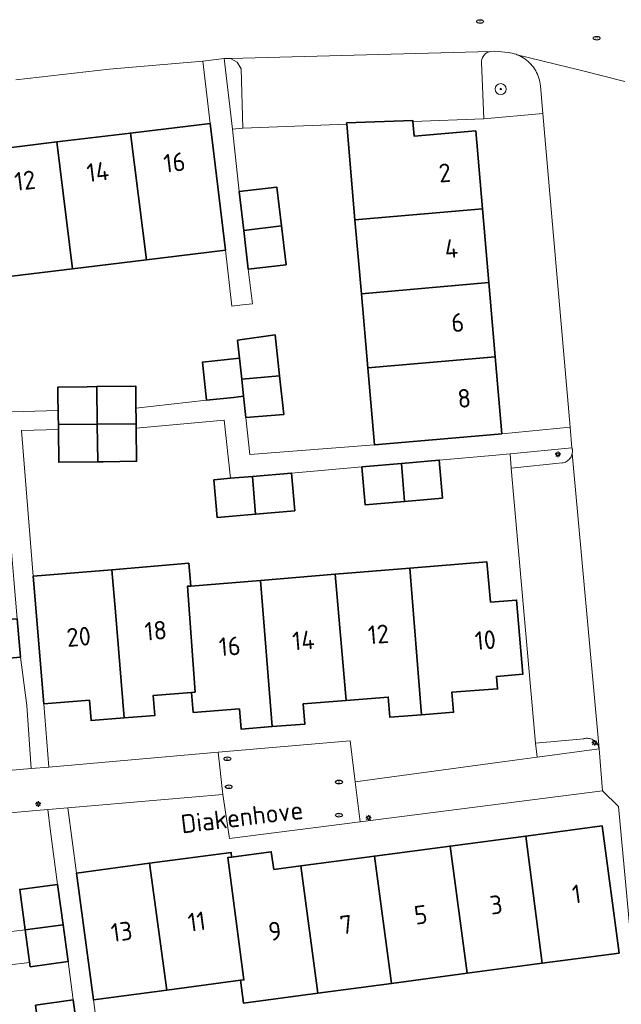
# Model space of a CAD drawing. Header units: metres. Extents: x 152610 to 160096, y 456114 to 462495.
# Tile 519 of 938: x 158413 to 158456, y 459881 to 459952. Entities that reach past the tile are written whole.
import ezdxf
from ezdxf.enums import TextEntityAlignment as Align

# ---------------------------------------------------------------- set-up
doc = ezdxf.new("R2010")
doc.units = ezdxf.units.M
doc.header["$LTSCALE"] = 0.5
doc.layers.get('0').update_dxf_attribs({"linetype": 'CONTINUOUS'})
for name, color, linetype, lineweight in [('B-PV-GR-BEPLANTING_CULTUUR_BODEMBEDEKKER-GV', 251, 'CONTINUOUS', 18), ('B-PV-GR-BEPLANTING_CULTUUR_HEESTERS-GV', 251, 'CONTINUOUS', 18), ('B-PV-GR-BOOM-S', 251, 'CONTINUOUS', 25), ('B-PV-IE-MEUBILAIR-S', 251, 'CONTINUOUS', 25), ('B-PV-OG-BEBOUWING-GV', 6, 'CONTINUOUS', 35), ('B-PV-OG-BEBOUWING-T18', 1, 'CONTINUOUS', 18), ('B-PV-OG-BEBOUWING_OVERBOUWING-GV', 251, 'CONTINUOUS', 18), ('B-PV-OG-TOPOGRAFIE-T18', 1, 'CONTINUOUS', 18), ('B-PV-VH-OPENVERHARDING_BETONSTRAATSTEEN-GV', 251, 'CONTINUOUS', 18), ('B-PV-VH-OPENVERHARDING_TEGEL-GV', 251, 'CONTINUOUS', 18)]:
    doc.layers.add(name, color=color, linetype=linetype, lineweight=lineweight)
doc.styles.add('NLCS-ISO', font='NLCS-ISO.ttf')
doc.styles.add('NLCS-ISO-M750-T18', font='NLCS-ISO.ttf', dxfattribs={"height": 1.35})

# ---------------------------------------------------------------- blocks, each defined once
blk = doc.blocks.new('SIE-MEUBILAIR_PAAL_LICHTMAST-SO')
for points in [[(-0.62, 0), (-1, 0)], [(-0.71, 0.71), (-0.44, 0.44)], [(0, 1), (0, 0.62)], [(0.44, 0.44), (0.71, 0.71)], [(1, 0), (0.62, 0)], [(-0.71, -0.71), (-0.44, -0.44)], [(0, -0.62), (0, -1)], [(0.44, -0.44), (0.71, -0.71)]]:
    blk.add_lwpolyline(points)
blk.add_circle((0, 0), 0.5)
blk = doc.blocks.new('SIE-MEUBILAIR_PUT_RIOOLPUT-SO')
blk.add_ellipse((0, 0), major_axis=(1.25, 0), ratio=0.54)
at = {"style": 'NLCS-ISO'}
blk.add_text('ri', height=0.75, dxfattribs=at).set_placement((-0.04, 0.07), align=Align.MIDDLE_CENTER)
blk = doc.blocks.new('SGR-BOOM_GBKN-SO')
at = {"linetype": 'ByBlock', "lineweight": 18}
h = blk.add_hatch(color=0, dxfattribs=at)
h.dxf.hatch_style = 1
edge = h.paths.add_edge_path()
edge.add_arc((0, 0), 0.25, 0, 360)
at = {"color": 0, "linetype": 'ByBlock', "lineweight": 18}
for radius in [2, 0.25]:
    blk.add_circle((0, 0), radius, dxfattribs=at)
at = {"color": 0, "linetype": 'ByBlock', "lineweight": 18, "style": 'NLCS-ISO'}
blk.add_attdef('SOORT', (2.5, 0), '', height=1.5, dxfattribs=at)

msp = doc.modelspace()

# ---------------------------------------------------------------- linework, layer by layer
at = {"layer": 'B-PV-GR-BEPLANTING_CULTUUR_BODEMBEDEKKER-GV', "flags": 128}
msp.add_lwpolyline([(158447.99, 459950.07), (158447.03, 459950.16), (158446.688, 459950.151), (158446.609, 459950.128), (158446.533, 459950.097), (158446.46, 459950.059), (158446.392, 459950.015), (158446.328, 459949.963), (158446.269, 459949.906), (158446.216, 459949.843), (158446.169, 459949.776), (158446.129, 459949.704), (158446.097, 459949.629), (158446.072, 459949.551), (158446.054, 459949.47), (158446.045, 459949.389), (158446.044, 459949.376), (158446.21, 459945.27), (158450.509, 459945.641), (158450.327, 459947.643), (158450.311, 459947.788), (158450.288, 459947.932), (158450.256, 459948.074), (158450.217, 459948.215), (158450.17, 459948.353), (158450.116, 459948.488), (158450.054, 459948.62), (158449.985, 459948.749), (158449.909, 459948.873), (158449.827, 459948.994), (158449.738, 459949.109), (158449.643, 459949.22), (158449.542, 459949.325), (158449.435, 459949.424), (158449.323, 459949.518), (158449.206, 459949.605), (158449.085, 459949.685), (158448.959, 459949.759), (158448.829, 459949.826), (158448.696, 459949.885), (158448.633, 459949.911), (158448.56, 459949.938), (158448.421, 459949.982), (158448.28, 459950.019), (158448.137, 459950.048), (158447.993, 459950.07)], close=True, dxfattribs=at)
at = {"layer": 'B-PV-GR-BEPLANTING_CULTUUR_HEESTERS-GV', "flags": 128}
for points in [[(158452.614, 459921.381), (158452.61, 459921.39), (158448.128, 459920.956), (158448.21, 459919.93), (158451.903, 459920.296), (158451.984, 459920.31), (158452.063, 459920.332), (158452.139, 459920.362), (158452.212, 459920.399), (158452.282, 459920.443), (158452.346, 459920.493), (158452.406, 459920.55), (158452.459, 459920.612), (158452.507, 459920.679), (158452.547, 459920.75), (158452.581, 459920.825), (158452.607, 459920.903), (158452.625, 459920.983), (158452.627, 459920.992), (158452.63, 459921.001), (158452.633, 459921.01), (158452.635, 459921.02), (158452.638, 459921.029), (158452.64, 459921.039), (158452.642, 459921.048), (158452.644, 459921.058), (158452.646, 459921.067), (158452.648, 459921.077), (158452.65, 459921.086), (158452.651, 459921.096), (158452.652, 459921.106), (158452.653, 459921.115), (158452.654, 459921.125), (158452.655, 459921.134), (158452.655, 459921.144), (158452.655, 459921.154), (158452.655, 459921.163), (158452.656, 459921.173), (158452.655, 459921.183), (158452.655, 459921.193), (158452.655, 459921.202), (158452.654, 459921.212), (158452.653, 459921.222), (158452.652, 459921.231), (158452.651, 459921.241), (158452.65, 459921.251), (158452.648, 459921.26), (158452.646, 459921.27), (158452.645, 459921.279), (158452.643, 459921.289), (158452.64, 459921.298), (158452.638, 459921.308), (158452.636, 459921.317), (158452.633, 459921.326), (158452.63, 459921.335), (158452.627, 459921.345), (158452.624, 459921.354), (158452.621, 459921.363), (158452.617, 459921.372)], [(158453.818, 459900.323), (158453.734, 459900.329), (158453.65, 459900.327), (158453.567, 459900.318), (158453.484, 459900.3), (158453.467, 459900.295), (158449.98, 459899.97), (158450.08, 459898.947), (158454.59, 459899.55), (158454.576, 459899.633), (158454.554, 459899.714), (158454.525, 459899.793), (158454.488, 459899.869), (158454.445, 459899.94), (158454.394, 459900.008), (158454.338, 459900.07), (158454.275, 459900.127), (158454.208, 459900.177), (158454.137, 459900.221), (158454.061, 459900.258), (158453.982, 459900.287), (158453.901, 459900.309)]]:
    msp.add_lwpolyline(points, close=True, dxfattribs=at)
at = {"layer": 'B-PV-OG-BEBOUWING-GV', "flags": 128}
for points in [[(158427.48, 459935.73), (158426.36, 459944.93), (158420.571, 459944.227), (158421.748, 459935.031)], [(158436.261, 459944.959), (158436.268, 459944.878), (158436.868, 459937.942), (158446.119, 459938.727), (158445.63, 459944.38), (158441.17, 459943.994), (158441.077, 459945.067), (158441.071, 459945.135)], [(158421.748, 459935.031), (158420.571, 459944.227), (158415.239, 459943.579), (158416.381, 459934.376)], [(158416.381, 459934.376), (158415.239, 459943.579), (158409.998, 459942.942), (158411.169, 459933.74)], [(158431.536, 459937.49), (158431.2, 459940.31), (158428.46, 459939.98), (158428.795, 459937.169)], [(158446.579, 459933.396), (158446.119, 459938.727), (158436.868, 459937.942), (158437.333, 459932.555)], [(158431.87, 459934.68), (158431.536, 459937.49), (158428.795, 459937.169), (158429.13, 459934.36)], [(158447.046, 459928.001), (158446.579, 459933.396), (158437.333, 459932.555), (158437.798, 459927.185)], [(158431.403, 459926.621), (158431.08, 459929.58), (158428.35, 459929.2), (158428.49, 459927.91), (158428.655, 459926.378)], [(158428.655, 459926.378), (158428.49, 459927.91), (158425.8, 459927.62), (158426.1, 459924.84), (158428.049, 459925.05), (158428.79, 459925.13)], [(158447.529, 459922.41), (158447.046, 459928.001), (158437.798, 459927.185), (158438.28, 459921.61), (158446.698, 459922.337)], [(158431.71, 459923.81), (158431.403, 459926.621), (158428.655, 459926.378), (158428.79, 459925.13), (158428.96, 459923.59)], [(158418.168, 459923.114), (158418.135, 459925.835), (158417.442, 459925.827), (158415.31, 459925.8), (158415.32, 459924.916), (158415.331, 459924.165), (158415.332, 459924.105), (158415.337, 459923.663), (158415.345, 459923.083)], [(158420.98, 459924.28), (158420.96, 459925.87), (158418.135, 459925.835), (158418.168, 459923.114), (158420.99, 459923.145), (158420.986, 459923.526)], [(158418.202, 459920.385), (158418.168, 459923.114), (158415.345, 459923.083), (158415.35, 459922.713), (158415.38, 459920.35)], [(158420.994, 459922.817), (158420.99, 459923.145), (158418.168, 459923.114), (158418.202, 459920.385), (158418.589, 459920.389), (158421.02, 459920.42)], [(158443.23, 459917.75), (158442.99, 459920.5), (158440.25, 459920.262), (158440.469, 459917.509)], [(158440.469, 459917.509), (158440.25, 459920.262), (158437.369, 459920.011), (158437.61, 459917.26)], [(158429.65, 459916.571), (158429.435, 459919.322), (158427.836, 459919.184), (158426.64, 459919.08), (158426.88, 459916.33)], [(158432.51, 459916.82), (158432.27, 459919.568), (158429.435, 459919.322), (158429.65, 459916.571)], [(158424.95, 459911.369), (158424.81, 459913.02), (158419.232, 459912.555), (158419.483, 459909.5), (158420.115, 459901.801), (158422.35, 459901.98), (158422.23, 459903.44), (158425.02, 459903.659), (158425.262, 459903.678), (158424.707, 459911.349)], [(158441.703, 459902.034), (158440.856, 459912.664), (158435.439, 459912.223), (158436.227, 459903.077), (158439.29, 459903.32), (158439.41, 459901.85)], [(158446.695, 459910.188), (158446.45, 459913.12), (158440.856, 459912.664), (158441.703, 459902.034), (158444.03, 459902.22), (158443.91, 459903.68), (158447.22, 459903.91), (158447.145, 459904.807), (158449.051, 459904.97), (158448.592, 459910.35)], [(158419.483, 459909.5), (158419.232, 459912.555), (158413.53, 459912.08), (158414.29, 459902.83), (158417.6, 459903.09), (158417.72, 459901.61), (158420.115, 459901.801)], [(158436.227, 459903.077), (158435.439, 459912.223), (158430.025, 459911.782), (158430.854, 459901.174), (158433.24, 459901.36), (158433.12, 459902.83)], [(158430.854, 459901.174), (158430.025, 459911.782), (158424.95, 459911.369), (158424.707, 459911.349), (158425.262, 459903.678), (158425.02, 459903.659), (158425.139, 459902.2), (158428.49, 459902.46), (158428.61, 459901)], [(158412.59, 459906.21), (158412.357, 459908.996), (158409.6, 459908.801), (158409.83, 459905.98)], [(158456.04, 459884.75), (158454.82, 459893.97), (158449.269, 459893.235), (158450.449, 459884.006)], [(158450.449, 459884.006), (158449.269, 459893.235), (158443.778, 459892.508), (158445.013, 459883.282)], [(158427.921, 459891.713), (158427.88, 459892.05), (158421.968, 459891.259), (158423.207, 459882.058), (158428.561, 459882.77), (158428.816, 459882.804), (158427.642, 459891.676)], [(158430.972, 459890.812), (158430.799, 459892.098), (158427.921, 459891.713), (158427.642, 459891.676), (158428.816, 459882.804), (158428.561, 459882.77), (158428.77, 459881.12), (158434.187, 459881.841), (158432.953, 459891.074)], [(158445.013, 459883.282), (158443.778, 459892.508), (158438.278, 459891.779), (158439.516, 459882.55)], [(158423.207, 459882.058), (158421.968, 459891.259), (158416.67, 459890.55), (158417.89, 459881.35)], [(158439.516, 459882.55), (158438.278, 459891.779), (158432.953, 459891.074), (158434.187, 459881.841)], [(158415.687, 459886.799), (158415.29, 459889.73), (158412.55, 459889.36), (158412.946, 459886.442)], [(158416.048, 459884.14), (158415.687, 459886.799), (158412.946, 459886.442), (158413.31, 459883.76)], [(158413.685, 459880.963), (158414.4, 459875.79), (158417.13, 459876.159), (158416.417, 459881.344)]]:
    msp.add_lwpolyline(points, close=True, dxfattribs=at)
at = {"layer": 'B-PV-OG-BEBOUWING_OVERBOUWING-GV', "flags": 128}
msp.add_lwpolyline([(158413.267, 459884.074), (158412.946, 459886.442), (158411.308, 459886.228), (158411.607, 459883.876)], close=True, dxfattribs=at)
at = {"layer": 'B-PV-VH-OPENVERHARDING_BETONSTRAATSTEEN-GV', "flags": 128}
for points in [[(158412.258, 459948.081), (158419.03, 459948.85), (158425.82, 459949.43), (158427.387, 459949.63), (158427.837, 459949.642), (158446.688, 459950.151), (158447.03, 459950.16), (158447.99, 459950.07), (158447.993, 459950.07), (158448.137, 459950.048), (158448.28, 459950.019), (158448.421, 459949.982), (158448.56, 459949.938), (158448.633, 459949.911), (158453.307, 459948.752), (158456.46, 459947.97)], [(158456.46, 459947.97), (158453.307, 459948.752), (158448.633, 459949.911), (158448.696, 459949.885), (158448.829, 459949.826), (158448.959, 459949.759), (158449.085, 459949.685), (158449.206, 459949.605), (158449.323, 459949.518), (158449.435, 459949.424), (158449.542, 459949.325), (158449.643, 459949.22), (158449.738, 459949.109), (158449.827, 459948.994), (158449.909, 459948.873), (158449.985, 459948.749), (158450.054, 459948.62), (158450.116, 459948.488), (158450.17, 459948.353), (158450.217, 459948.215), (158450.256, 459948.074), (158450.288, 459947.932), (158450.311, 459947.788), (158450.327, 459947.643), (158450.509, 459945.641), (158452.48, 459922.89), (158452.61, 459921.39), (158452.614, 459921.381), (158452.617, 459921.372), (158452.621, 459921.363), (158452.624, 459921.354), (158452.627, 459921.345), (158452.63, 459921.335), (158452.633, 459921.326), (158452.636, 459921.317), (158452.638, 459921.308), (158452.64, 459921.298), (158452.643, 459921.289), (158452.645, 459921.279), (158452.646, 459921.27), (158452.648, 459921.26), (158452.65, 459921.251), (158452.651, 459921.241), (158452.652, 459921.231), (158452.653, 459921.222), (158452.654, 459921.212), (158452.655, 459921.202), (158452.655, 459921.193), (158452.655, 459921.183), (158452.656, 459921.173), (158452.655, 459921.163), (158452.655, 459921.154), (158452.655, 459921.144), (158452.655, 459921.134), (158452.654, 459921.125), (158452.653, 459921.115), (158452.652, 459921.106), (158452.651, 459921.096), (158452.65, 459921.086), (158452.648, 459921.077), (158452.646, 459921.067), (158452.644, 459921.058), (158452.642, 459921.048), (158452.64, 459921.039), (158452.638, 459921.029), (158452.635, 459921.02), (158452.633, 459921.01), (158452.63, 459921.001), (158452.627, 459920.992), (158454.59, 459899.55), (158454.83, 459896.51), (158456, 459895.37), (158457.63, 459877.68)]]:
    msp.add_lwpolyline(points, dxfattribs=at)
for points in [[(158446.609, 459950.128), (158446.688, 459950.151), (158427.837, 459949.642), (158428.332, 459949.378), (158428.605, 459948.888), (158428.73, 459944.58), (158436.268, 459944.878), (158436.261, 459944.959), (158441.071, 459945.135), (158441.077, 459945.067), (158446.21, 459945.27), (158446.044, 459949.376), (158446.045, 459949.389), (158446.054, 459949.47), (158446.072, 459949.551), (158446.097, 459949.629), (158446.129, 459949.704), (158446.169, 459949.776), (158446.216, 459949.843), (158446.269, 459949.906), (158446.328, 459949.963), (158446.392, 459950.015), (158446.46, 459950.059), (158446.533, 459950.097)], [(158427.387, 459949.63), (158427.99, 459944.52), (158428.73, 459944.58), (158428.605, 459948.888), (158428.332, 459949.378), (158427.837, 459949.642)], [(158454.59, 459899.55), (158452.627, 459920.992), (158452.625, 459920.983), (158452.607, 459920.903), (158452.581, 459920.825), (158452.547, 459920.75), (158452.507, 459920.679), (158452.459, 459920.612), (158452.406, 459920.55), (158452.346, 459920.493), (158452.282, 459920.443), (158452.212, 459920.399), (158452.139, 459920.362), (158452.063, 459920.332), (158451.984, 459920.31), (158451.903, 459920.296), (158448.21, 459919.93), (158449.98, 459899.97), (158453.467, 459900.295), (158453.484, 459900.3), (158453.567, 459900.318), (158453.65, 459900.327), (158453.734, 459900.329), (158453.818, 459900.323), (158453.901, 459900.309), (158453.982, 459900.287), (158454.061, 459900.258), (158454.137, 459900.221), (158454.208, 459900.177), (158454.275, 459900.127), (158454.338, 459900.07), (158454.394, 459900.008), (158454.445, 459899.94), (158454.488, 459899.869), (158454.525, 459899.793), (158454.554, 459899.714), (158454.576, 459899.633)], [(158436.88, 459897.18), (158436.51, 459900.15), (158426.948, 459899.313), (158427.29, 459896.26), (158427.76, 459893.06), (158437.238, 459894.268)]]:
    msp.add_lwpolyline(points, close=True, dxfattribs=at)
at = {"layer": 'B-PV-VH-OPENVERHARDING_TEGEL-GV', "flags": 128}
for points in [[(158427.99, 459944.52), (158427.387, 459949.63), (158425.82, 459949.43), (158426.36, 459944.93), (158427.48, 459935.73), (158427.94, 459931.67), (158428.718, 459931.759), (158429.43, 459931.836), (158429.13, 459934.36), (158428.795, 459937.169), (158428.46, 459939.98)], [(158428.96, 459923.59), (158428.79, 459925.13), (158428.049, 459925.05), (158426.1, 459924.84), (158420.98, 459924.28), (158420.986, 459923.526), (158420.99, 459923.145), (158420.994, 459922.817), (158427.375, 459923.396), (158427.836, 459919.184), (158429.435, 459919.322), (158432.27, 459919.568), (158437.369, 459920.011), (158440.25, 459920.262), (158442.99, 459920.5), (158446.83, 459920.83), (158448.128, 459920.956), (158452.61, 459921.39), (158452.48, 459922.89), (158447.529, 459922.41), (158446.698, 459922.337), (158438.28, 459921.61), (158429.25, 459920.91)], [(158415.337, 459923.663), (158415.332, 459924.105), (158411.13, 459923.975), (158411.219, 459922.689), (158411.463, 459919.767), (158411.69, 459917.06), (158412.12, 459911.84), (158412.357, 459908.996), (158412.59, 459906.21), (158413.059, 459902.709), (158413.362, 459898.124), (158414.658, 459898.237), (158414.29, 459902.83), (158413.53, 459912.08), (158412.674, 459922.663), (158415.35, 459922.713), (158415.345, 459923.083)], [(158427.29, 459896.26), (158426.948, 459899.313), (158414.658, 459898.237), (158413.362, 459898.124), (158390.93, 459896.16), (158391.43, 459893.13), (158414.575, 459895.15), (158414.618, 459895.154), (158416.045, 459895.279)], [(158454.83, 459896.51), (158454.59, 459899.55), (158450.08, 459898.947), (158448.646, 459898.755), (158436.88, 459897.18), (158437.238, 459894.268)], [(158416.67, 459890.55), (158416.045, 459895.279), (158414.618, 459895.154), (158414.575, 459895.15), (158414.74, 459893.76), (158415.29, 459889.73), (158415.687, 459886.799), (158416.048, 459884.14), (158416.417, 459881.344), (158417.13, 459876.159), (158418.55, 459876.348), (158417.89, 459881.35)]]:
    msp.add_lwpolyline(points, close=True, dxfattribs=at)

# ---------------------------------------------------------------- block references
at = {"layer": 'B-PV-GR-BOOM-S', "xscale": 0.2, "yscale": 0.2, "zscale": 0.2}
msp.add_blockref('SGR-BOOM_GBKN-SO', (158447.448, 459947.413), dxfattribs=at)
at = {"layer": 'B-PV-IE-MEUBILAIR-S', "xscale": 0.2, "yscale": 0.2, "zscale": 0.2}
for name, p in [('SIE-MEUBILAIR_PUT_RIOOLPUT-SO', (158445.946, 459952.314)), ('SIE-MEUBILAIR_PUT_RIOOLPUT-SO', (158454.41, 459951.106)), ('SIE-MEUBILAIR_PAAL_LICHTMAST-SO', (158451.6, 459920.925)), ('SIE-MEUBILAIR_PAAL_LICHTMAST-SO', (158454.254, 459899.996)), ('SIE-MEUBILAIR_PUT_RIOOLPUT-SO', (158427.608, 459898.841)), ('SIE-MEUBILAIR_PUT_RIOOLPUT-SO', (158427.715, 459896.811)), ('SIE-MEUBILAIR_PUT_RIOOLPUT-SO', (158435.708, 459897.154)), ('SIE-MEUBILAIR_PAAL_LICHTMAST-SO', (158413.884, 459895.561)), ('SIE-MEUBILAIR_PUT_RIOOLPUT-SO', (158435.708, 459894.749)), ('SIE-MEUBILAIR_PAAL_LICHTMAST-SO', (158437.851, 459894.558))]:
    msp.add_blockref(name, p, dxfattribs=at)

# ---------------------------------------------------------------- texts
at = {"layer": 'B-PV-OG-BEBOUWING-T18', "style": 'NLCS-ISO-M750-T18'}
for s, rotation, p in [('16', 6.9, (158423.767, 459942.097)), ('14', 6.9, (158418.207, 459941.421)), ('2', 4.9, (158443.384, 459941.338)), ('12', 6.9, (158412.92, 459940.779)), ('4', 4.9, (158443.858, 459935.847)), ('6', 4.9, (158444.322, 459930.483)), ('8', 4.9, (158444.797, 459924.99)), ('18', 4.9, (158422.411, 459908.138)), ('20', 4.7, (158416.822, 459907.692)), ('12', 4.6, (158438.571, 459907.87)), ('10', 4.9, (158446.331, 459907.447)), ('16', 4.5, (158427.781, 459907.002)), ('14', 4.6, (158433.126, 459907.433)), ('1', 7.6, (158452.952, 459889.032)), ('3', 7.6, (158447.114, 459888.256)), ('5', 7.6, (158441.645, 459887.529)), ('11', 7.6, (158425.392, 459887.033)), ('7', 7.6, (158436.234, 459886.811)), ('13', 7.6, (158419.939, 459886.305)), ('9', 7.7, (158431.062, 459886.342))]:
    msp.add_text(s, height=1.35, rotation=rotation, dxfattribs=at).set_placement(p, align=Align.MIDDLE)
at = {"layer": 'B-PV-OG-TOPOGRAFIE-T18', "style": 'NLCS-ISO-M750-T18'}
msp.add_text('Diakenhove', height=1.35, rotation=6.9, dxfattribs=at).set_placement((158428.67, 459894.625), align=Align.MIDDLE)

doc.saveas('drawing.dxf')
